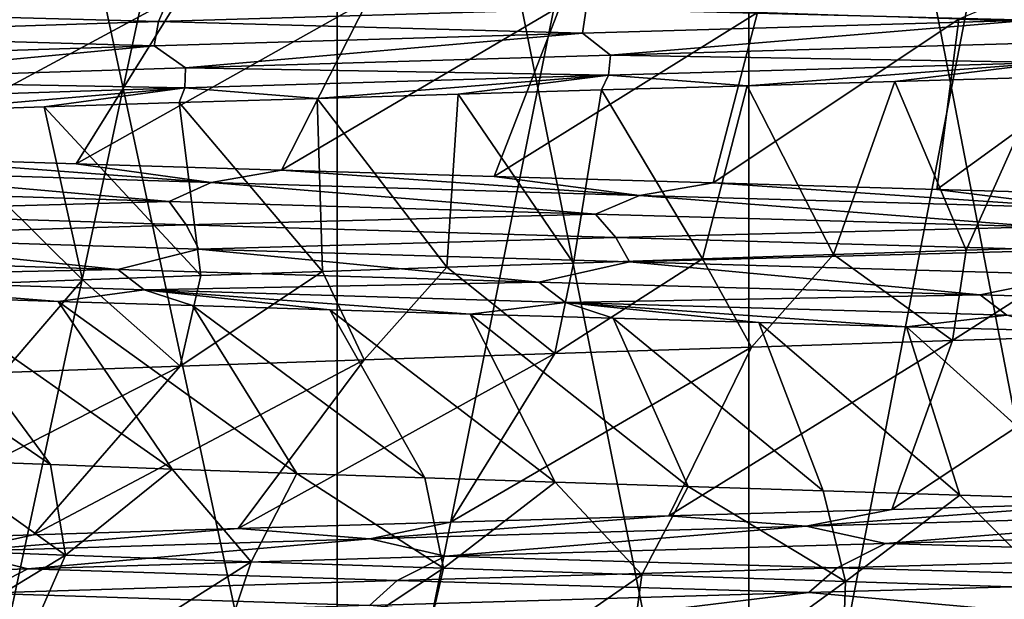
# Model space of a CAD drawing. Header units: metres. Extents: x -206 to 75, y -104 to 104.
# Tile 515 of 656: x -4.98 to -1.82, y -102.14 to -100.28. Entities that reach past the tile are written whole.
import ezdxf

# ---------------------------------------------------------------- set-up
doc = ezdxf.new("R2010")
doc.units = ezdxf.units.M
doc.layers.add('solid_01_1-CONSUMER_THERM_B_125288', color=7, linetype='CONTINUOUS')

msp = doc.modelspace()

# ---------------------------------------------------------------- linework, layer by layer
at = {"layer": 'solid_01_1-CONSUMER_THERM_B_125288'}
for points in [[(-1.320339, -97.033493, 9.5), (-1.320345, -103.966507, 9.5), (-2.639189, -103.866982, 9.5)], [(-2.639178, -97.133018, 9.5), (-1.320339, -97.033493, 9.5), (-2.639189, -103.866982, 9.5)], [(-2.639189, -97.133018, 39.5), (-1.320339, -103.966507, 39.5), (-1.320345, -97.033493, 39.5)], [(-3.959195, -97.296593, 39.5), (-2.639178, -103.866982, 39.5), (-2.639189, -97.133018, 39.5)], [(-2.639178, -97.133018, 9.5), (-2.639189, -103.866982, 9.5), (-3.959194, -103.703407, 9.5)], [(-3.95918, -97.296585, 9.5), (-2.639178, -97.133018, 9.5), (-3.959194, -103.703407, 9.5)], [(-2.639189, -97.133018, 39.5), (-2.639178, -103.866982, 39.5), (-1.320339, -103.966507, 39.5)], [(-3.95918, -97.296585, 9.5), (-3.959194, -103.703407, 9.5), (-5.284655, -103.478249, 9.5)], [(-5.28464, -97.521751, 9.5), (-3.95918, -97.296585, 9.5), (-5.284655, -103.478249, 9.5)], [(-5.284655, -97.521751, 39.5), (-3.95918, -103.703407, 39.5), (-3.959195, -97.296593, 39.5)], [(-3.959195, -97.296593, 39.5), (-3.95918, -103.703407, 39.5), (-2.639178, -103.866982, 39.5)], [(-5.284655, -97.521751, 39.5), (-5.284641, -103.478249, 39.5), (-3.95918, -103.703407, 39.5)], [(-1.324583, -100.011299, 15.294812), (-1.966131, -100.279274, 15.410208), (-1.312426, -100.299767, 15.293071)], [(-4.456041, -100.196007, 16.337053), (-5.028908, -100.175591, 16.676952), (-5.43305, -100.722382, 15.702088)], [(-4.532287, -100.287498, 33.940086), (-5.777276, -100.25399, 33.203445), (-4.500117, -100.213364, 33.928547)], [(-4.456041, -100.196007, 16.337053), (-5.43305, -100.722382, 15.702088), (-4.796184, -100.742737, 15.338955)], [(-3.859984, -100.216637, 16.038881), (-4.456041, -100.196007, 16.337053), (-4.796184, -100.742737, 15.338955)], [(-3.859984, -100.216637, 16.038881), (-4.796184, -100.742737, 15.338955), (-4.137498, -100.763092, 15.02317)], [(-3.16086, -100.246788, 34.482697), (-4.532287, -100.287498, 33.940086), (-4.500117, -100.213364, 33.928547)], [(-3.244257, -100.237541, 15.784222), (-3.859984, -100.216637, 16.038881), (-4.137498, -100.763092, 15.02317)], [(-1.737245, -100.283188, 34.825363), (-3.16086, -100.246788, 34.482697), (-1.726393, -100.206078, 34.827263)], [(-4.532287, -100.287498, 33.940086), (-5.81325, -100.328209, 33.208683), (-5.777276, -100.25399, 33.203445)], [(-3.173088, -100.323952, 34.478752), (-4.532287, -100.287498, 33.940086), (-3.16086, -100.246788, 34.482697)], [(-3.244257, -100.237541, 15.784222), (-4.137498, -100.763092, 15.02317), (-3.455431, -100.783653, 14.7541)], [(-2.611788, -100.258492, 15.574275), (-3.244257, -100.237541, 15.784222), (-3.455431, -100.783653, 14.7541)], [(-1.737245, -100.283188, 34.825363), (-3.173088, -100.323952, 34.478752), (-3.16086, -100.246788, 34.482697)], [(-2.611788, -100.258492, 15.574275), (-3.455431, -100.783653, 14.7541), (-2.753216, -100.804337, 14.533257)], [(-3.082355, -100.394966, 34.481499), (-3.173088, -100.323952, 34.478752), (-1.737245, -100.283188, 34.825363)], [(-1.659346, -100.354553, 34.813431), (-3.082355, -100.394966, 34.481499), (-1.737245, -100.283188, 34.825363)], [(-1.966131, -100.279274, 15.410208), (-2.611788, -100.258492, 15.574275), (-2.753216, -100.804337, 14.533257)], [(-1.966131, -100.279274, 15.410208), (-2.753216, -100.804337, 14.533257), (-2.036244, -100.824974, 14.362545)], [(-1.312426, -100.299767, 15.293071), (-1.966131, -100.279274, 15.410208), (-2.036244, -100.824974, 14.362545)], [(-4.545481, -100.364716, 33.933651), (-5.81325, -100.328209, 33.208683), (-4.532287, -100.287498, 33.940086)], [(-3.173088, -100.323952, 34.478752), (-4.545481, -100.364716, 33.933651), (-4.532287, -100.287498, 33.940086)], [(-1.312426, -100.299767, 15.293071), (-2.036244, -100.824974, 14.362545), (-1.308939, -100.84552, 14.243053)], [(-4.545481, -100.364716, 33.933651), (-5.826937, -100.405472, 33.199432), (-5.81325, -100.328209, 33.208683)], [(-4.444817, -100.435387, 33.954544), (-4.545481, -100.364716, 33.933651), (-3.173088, -100.323952, 34.478752)], [(-3.082355, -100.394966, 34.481499), (-4.444817, -100.435387, 33.954544), (-3.173088, -100.323952, 34.478752)], [(-5.719764, -100.4758, 33.241146), (-5.826937, -100.405472, 33.199432), (-4.545481, -100.364716, 33.933651)], [(-4.444817, -100.435387, 33.954544), (-5.719764, -100.4758, 33.241146), (-4.545481, -100.364716, 33.933651)], [(-1.669944, -100.418388, 34.76598), (-3.082355, -100.394966, 34.481499), (-1.659346, -100.354553, 34.813431)], [(-3.089096, -100.458893, 34.432163), (-4.444817, -100.435387, 33.954544), (-3.082355, -100.394966, 34.481499)], [(-1.669944, -100.418388, 34.76598), (-3.089096, -100.458893, 34.432163), (-3.082355, -100.394966, 34.481499)], [(-4.447305, -100.49939, 33.903442), (-5.719764, -100.4758, 33.241146), (-4.444817, -100.435387, 33.954544)], [(-3.089096, -100.458893, 34.432163), (-4.447305, -100.49939, 33.903442), (-4.444817, -100.435387, 33.954544)], [(-2.64447, -100.492867, 34.496479), (-3.089096, -100.458893, 34.432163), (-1.669944, -100.418388, 34.76598)], [(-2.171523, -100.479248, 34.609604), (-2.64447, -100.492867, 34.496479), (-1.669944, -100.418388, 34.76598)], [(-1.694124, -100.465591, 34.700359), (-2.171523, -100.479248, 34.609604), (-1.669944, -100.418388, 34.76598)], [(-4.447305, -100.49939, 33.903442), (-5.71761, -100.539894, 33.188541), (-5.719764, -100.4758, 33.241146)], [(-4.023087, -100.533272, 34.025837), (-4.447305, -100.49939, 33.903442), (-3.089096, -100.458893, 34.432163)], [(-3.571411, -100.519852, 34.204205), (-4.023087, -100.533272, 34.025837), (-3.089096, -100.458893, 34.432163)], [(-3.111552, -100.506401, 34.361233), (-3.571411, -100.519852, 34.204205), (-3.089096, -100.458893, 34.432163)], [(-2.64447, -100.492867, 34.496479), (-3.111552, -100.506401, 34.361233), (-3.089096, -100.458893, 34.432163)], [(-1.694124, -100.465591, 34.700359), (-1.942403, -101.020409, 33.594894), (-2.171523, -100.479248, 34.609604)], [(-1.694124, -100.465591, 34.700359), (-1.513531, -101.006737, 33.676014), (-1.942403, -101.020409, 33.594894)], [(-5.321102, -100.574013, 33.366009), (-5.71761, -100.539894, 33.188541), (-4.447305, -100.49939, 33.903442)], [(-4.898674, -100.560333, 33.606365), (-5.321102, -100.574013, 33.366009), (-4.447305, -100.49939, 33.903442)], [(-4.465703, -100.546745, 33.826473), (-4.898674, -100.560333, 33.606365), (-4.447305, -100.49939, 33.903442)], [(-4.023087, -100.533272, 34.025837), (-4.465703, -100.546745, 33.826473), (-4.447305, -100.49939, 33.903442)], [(-3.111552, -100.506401, 34.361233), (-3.201207, -101.06118, 33.231682), (-3.571411, -100.519852, 34.204205)], [(-3.111552, -100.506401, 34.361233), (-2.787437, -101.047684, 33.37244), (-3.201207, -101.06118, 33.231682)], [(-2.64447, -100.492867, 34.496479), (-2.787437, -101.047684, 33.37244), (-3.111552, -100.506401, 34.361233)], [(-2.64447, -100.492867, 34.496479), (-2.367472, -101.034088, 33.493614), (-2.787437, -101.047684, 33.37244)], [(-2.171523, -100.479248, 34.609604), (-2.367472, -101.034088, 33.493614), (-2.64447, -100.492867, 34.496479)], [(-2.171523, -100.479248, 34.609604), (-1.942403, -101.020409, 33.594894), (-2.367472, -101.034088, 33.493614)], [(-4.023087, -100.533272, 34.025837), (-4.006327, -101.088081, 32.892815), (-4.465703, -100.546745, 33.826473)], [(-3.571411, -100.519852, 34.204205), (-3.607664, -101.074615, 33.071743), (-4.023087, -100.533272, 34.025837)], [(-4.023087, -100.533272, 34.025837), (-3.607664, -101.074615, 33.071743), (-4.006327, -101.088081, 32.892815)], [(-3.571411, -100.519852, 34.204205), (-3.201207, -101.06118, 33.231682), (-3.607664, -101.074615, 33.071743)], [(-4.898674, -100.560333, 33.606365), (-4.775196, -101.115166, 32.480446), (-5.321102, -100.574013, 33.366009)], [(-4.465703, -100.546745, 33.826473), (-4.395915, -101.101601, 32.695484), (-4.898674, -100.560333, 33.606365)], [(-4.898674, -100.560333, 33.606365), (-4.395915, -101.101601, 32.695484), (-4.775196, -101.115166, 32.480446)], [(-4.465703, -100.546745, 33.826473), (-4.006327, -101.088081, 32.892815), (-4.395915, -101.101601, 32.695484)], [(-5.321102, -100.574013, 33.366009), (-4.775196, -101.115166, 32.480446), (-5.143185, -101.128777, 32.248398)], [(-4.362732, -100.803535, 15.056603), (-5.43305, -100.722382, 15.702088), (-5.647773, -100.762756, 15.765313)], [(-4.362732, -100.803535, 15.056603), (-4.796184, -100.742737, 15.338955), (-5.43305, -100.722382, 15.702088)], [(-4.362732, -100.803535, 15.056603), (-4.137498, -100.763092, 15.02317), (-4.796184, -100.742737, 15.338955)], [(-5.647773, -100.762756, 15.765313), (-5.774955, -100.822777, 15.794875), (-4.497631, -100.863411, 15.070191)], [(-4.362732, -100.803535, 15.056603), (-5.647773, -100.762756, 15.765313), (-4.497631, -100.863411, 15.070191)], [(-2.990097, -100.844307, 14.537499), (-4.137498, -100.763092, 15.02317), (-4.362732, -100.803535, 15.056603)], [(-2.990097, -100.844307, 14.537499), (-3.455431, -100.783653, 14.7541), (-4.137498, -100.763092, 15.02317)], [(-2.990097, -100.844307, 14.537499), (-2.753216, -100.804337, 14.533257), (-3.455431, -100.783653, 14.7541)], [(-5.730643, -100.898163, 15.736527), (-4.497631, -100.863411, 15.070191), (-5.774955, -100.822777, 15.794875)], [(-4.362732, -100.803535, 15.056603), (-4.497631, -100.863411, 15.070191), (-3.130723, -100.904037, 14.533474)], [(-2.990097, -100.844307, 14.537499), (-4.362732, -100.803535, 15.056603), (-3.130723, -100.904037, 14.533474)], [(-1.557867, -100.885086, 14.216002), (-2.753216, -100.804337, 14.533257), (-2.990097, -100.844307, 14.537499)], [(-1.557867, -100.885086, 14.216002), (-2.036244, -100.824974, 14.362545), (-2.753216, -100.804337, 14.533257)], [(-2.990097, -100.844307, 14.537499), (-3.130723, -100.904037, 14.533474), (-1.701784, -100.944664, 14.193245)], [(-1.557867, -100.885086, 14.216002), (-2.990097, -100.844307, 14.537499), (-1.701784, -100.944664, 14.193245)], [(-1.557867, -100.885086, 14.216002), (-1.308939, -100.84552, 14.243053), (-2.036244, -100.824974, 14.362545)], [(-5.730643, -100.898163, 15.736527), (-4.442855, -100.938873, 15.017395), (-4.497631, -100.863411, 15.070191)], [(-4.442855, -100.938873, 15.017395), (-3.130723, -100.904037, 14.533474), (-4.497631, -100.863411, 15.070191)], [(-5.695251, -100.976135, 15.713541), (-4.442855, -100.938873, 15.017395), (-5.730643, -100.898163, 15.736527)], [(-4.442855, -100.938873, 15.017395), (-3.066173, -100.979584, 14.488059), (-3.130723, -100.904037, 14.533474)], [(-3.066173, -100.979584, 14.488059), (-1.701784, -100.944664, 14.193245), (-3.130723, -100.904037, 14.533474)], [(-5.695251, -100.976135, 15.713541), (-4.402921, -101.016891, 14.998865), (-4.442855, -100.938873, 15.017395)], [(-4.402921, -101.016891, 14.998865), (-3.066173, -100.979584, 14.488059), (-4.442855, -100.938873, 15.017395)], [(-3.066173, -100.979584, 14.488059), (-1.628538, -101.020294, 14.156779), (-1.701784, -100.944664, 14.193245)], [(-5.920427, -101.041634, 15.893525), (-4.662312, -101.082054, 15.150816), (-5.695251, -100.976135, 15.713541)], [(-4.662312, -101.082054, 15.150816), (-4.402921, -101.016891, 14.998865), (-5.695251, -100.976135, 15.713541)], [(-4.402921, -101.016891, 14.998865), (-3.022254, -101.057655, 14.474826), (-3.066173, -100.979584, 14.488059)], [(-3.022254, -101.057655, 14.474826), (-1.628538, -101.020294, 14.156779), (-3.066173, -100.979584, 14.488059)], [(-1.513531, -101.006737, 33.676014), (-1.3316, -101.289001, 33.704174), (-1.986248, -101.309929, 33.585419)], [(-1.942403, -101.020409, 33.594894), (-1.513531, -101.006737, 33.676014), (-1.986248, -101.309929, 33.585419)], [(-5.837886, -101.106888, 15.891772), (-4.662312, -101.082054, 15.150816), (-5.920427, -101.041634, 15.893525)], [(-4.662312, -101.082054, 15.150816), (-3.31243, -101.122467, 14.592443), (-4.402921, -101.016891, 14.998865)], [(-3.31243, -101.122467, 14.592443), (-3.022254, -101.057655, 14.474826), (-4.402921, -101.016891, 14.998865)], [(-3.022254, -101.057655, 14.474826), (-1.581386, -101.098419, 14.14952), (-1.628538, -101.020294, 14.156779)], [(-2.787437, -101.047684, 33.37244), (-2.367472, -101.034088, 33.493614), (-2.63115, -101.330742, 33.420036)], [(-2.367472, -101.034088, 33.493614), (-1.986248, -101.309929, 33.585419), (-2.63115, -101.330742, 33.420036)], [(-2.367472, -101.034088, 33.493614), (-1.942403, -101.020409, 33.594894), (-1.986248, -101.309929, 33.585419)], [(-4.006327, -101.088081, 32.892815), (-3.607664, -101.074615, 33.071743), (-3.872629, -101.37162, 32.955338)], [(-3.607664, -101.074615, 33.071743), (-3.261321, -101.351303, 33.209408), (-3.872629, -101.37162, 32.955338)], [(-3.607664, -101.074615, 33.071743), (-3.201207, -101.06118, 33.231682), (-3.261321, -101.351303, 33.209408)], [(-3.31243, -101.122467, 14.592443), (-1.897472, -101.162888, 14.227736), (-3.022254, -101.057655, 14.474826)], [(-2.787437, -101.047684, 33.37244), (-2.63115, -101.330742, 33.420036), (-3.261321, -101.351303, 33.209408)], [(-3.201207, -101.06118, 33.231682), (-2.787437, -101.047684, 33.37244), (-3.261321, -101.351303, 33.209408)], [(-1.897472, -101.162888, 14.227736), (-1.581386, -101.098419, 14.14952), (-3.022254, -101.057655, 14.474826)], [(-5.837886, -101.106888, 15.891772), (-4.577652, -101.147392, 15.159296), (-4.662312, -101.082054, 15.150816)], [(-4.853629, -101.184036, 15.369363), (-4.577652, -101.147392, 15.159296), (-5.837886, -101.106888, 15.891772)], [(-5.274281, -101.170525, 15.60595), (-4.853629, -101.184036, 15.369363), (-5.837886, -101.106888, 15.891772)], [(-4.775196, -101.115166, 32.480446), (-4.395915, -101.101601, 32.695484), (-4.462833, -101.391907, 32.659237)], [(-4.577652, -101.147392, 15.159296), (-3.31243, -101.122467, 14.592443), (-4.662312, -101.082054, 15.150816)], [(-4.006327, -101.088081, 32.892815), (-3.872629, -101.37162, 32.955338), (-4.462833, -101.391907, 32.659237)], [(-4.395915, -101.101601, 32.695484), (-4.006327, -101.088081, 32.892815), (-4.462833, -101.391907, 32.659237)], [(-1.897472, -101.162888, 14.227736), (-0.445733, -101.2033, 14.062548), (-1.581386, -101.098419, 14.14952)], [(-5.143185, -101.128777, 32.248398), (-4.775196, -101.115166, 32.480446), (-5.030162, -101.41243, 32.322243)], [(-4.775196, -101.115166, 32.480446), (-4.462833, -101.391907, 32.659237), (-5.030162, -101.41243, 32.322243)], [(-4.577652, -101.147392, 15.159296), (-3.22689, -101.187889, 14.611796), (-3.31243, -101.122467, 14.592443)], [(-3.22689, -101.187889, 14.611796), (-1.897472, -101.162888, 14.227736), (-3.31243, -101.122467, 14.592443)], [(-5.684289, -101.157021, 15.862433), (-5.256313, -101.693138, 16.827896), (-4.87813, -101.707199, 16.582056)], [(-5.684289, -101.157021, 15.862433), (-4.87813, -101.707199, 16.582056), (-5.274281, -101.170525, 15.60595)], [(-4.853629, -101.184036, 15.369363), (-4.42273, -101.19754, 15.152858), (-4.577652, -101.147392, 15.159296)], [(-3.532336, -101.224525, 14.781515), (-3.22689, -101.187889, 14.611796), (-4.577652, -101.147392, 15.159296)], [(-3.982124, -101.211044, 14.956809), (-3.532336, -101.224525, 14.781515), (-4.577652, -101.147392, 15.159296)], [(-4.42273, -101.19754, 15.152858), (-3.982124, -101.211044, 14.956809), (-4.577652, -101.147392, 15.159296)], [(-3.22689, -101.187889, 14.611796), (-1.812518, -101.228394, 14.258232), (-1.897472, -101.162888, 14.227736)], [(-1.812518, -101.228394, 14.258232), (-0.445733, -101.2033, 14.062548), (-1.897472, -101.162888, 14.227736)], [(-5.274281, -101.170525, 15.60595), (-4.87813, -101.707199, 16.582056), (-4.48847, -101.721321, 16.354839)], [(-5.274281, -101.170525, 15.60595), (-4.48847, -101.721321, 16.354839), (-4.853629, -101.184036, 15.369363)], [(-4.853629, -101.184036, 15.369363), (-4.48847, -101.721321, 16.354839), (-4.088252, -101.735443, 16.146786)], [(-4.853629, -101.184036, 15.369363), (-4.088252, -101.735443, 16.146786), (-4.42273, -101.19754, 15.152858)], [(-4.42273, -101.19754, 15.152858), (-4.088252, -101.735443, 16.146786), (-3.67842, -101.749519, 15.958383)], [(-4.42273, -101.19754, 15.152858), (-3.67842, -101.749519, 15.958383), (-3.982124, -101.211044, 14.956809)], [(-3.532336, -101.224525, 14.781515), (-3.073866, -101.238014, 14.627158), (-3.22689, -101.187889, 14.611796)], [(-2.133918, -101.265152, 14.382639), (-1.812518, -101.228394, 14.258232), (-3.22689, -101.187889, 14.611796)], [(-2.607441, -101.251549, 14.494069), (-2.133918, -101.265152, 14.382639), (-3.22689, -101.187889, 14.611796)], [(-3.073866, -101.238014, 14.627158), (-2.607441, -101.251549, 14.494069), (-3.22689, -101.187889, 14.611796)], [(-3.982124, -101.211044, 14.956809), (-3.67842, -101.749519, 15.958383), (-3.259935, -101.763458, 15.790073)], [(-3.982124, -101.211044, 14.956809), (-3.259935, -101.763458, 15.790073), (-3.532336, -101.224525, 14.781515)], [(-3.532336, -101.224525, 14.781515), (-3.259935, -101.763458, 15.790073), (-2.83378, -101.777351, 15.642253)], [(-3.532336, -101.224525, 14.781515), (-2.83378, -101.777351, 15.642253), (-3.073866, -101.238014, 14.627158)], [(-2.133918, -101.265152, 14.382639), (-1.654973, -101.278755, 14.293283), (-1.812518, -101.228394, 14.258232)], [(-3.073866, -101.238014, 14.627158), (-2.83378, -101.777351, 15.642253), (-2.400958, -101.791237, 15.515268)], [(-3.073866, -101.238014, 14.627158), (-2.400958, -101.791237, 15.515268), (-2.607441, -101.251549, 14.494069)], [(-2.607441, -101.251549, 14.494069), (-2.400958, -101.791237, 15.515268), (-1.962489, -101.805191, 15.40942)], [(-2.607441, -101.251549, 14.494069), (-1.962489, -101.805191, 15.40942), (-2.133918, -101.265152, 14.382639)], [(-2.181311, -101.850578, 34.607483), (-1.986248, -101.309929, 33.585419), (-1.3316, -101.289001, 33.704174)], [(-1.458093, -101.829941, 34.737213), (-2.181311, -101.850578, 34.607483), (-1.3316, -101.289001, 33.704174)], [(-2.133918, -101.265152, 14.382639), (-1.962489, -101.805191, 15.40942), (-1.519402, -101.819221, 15.324957)], [(-2.133918, -101.265152, 14.382639), (-1.519402, -101.819221, 15.324957), (-1.654973, -101.278755, 14.293283)], [(-2.895407, -101.871277, 34.426292), (-2.63115, -101.330742, 33.420036), (-1.986248, -101.309929, 33.585419)], [(-2.181311, -101.850578, 34.607483), (-2.895407, -101.871277, 34.426292), (-1.986248, -101.309929, 33.585419)], [(-4.276442, -101.912422, 33.914532), (-3.872629, -101.37162, 32.955338), (-3.261321, -101.351303, 33.209408)], [(-3.595253, -101.891907, 34.194828), (-4.276442, -101.912422, 33.914532), (-3.261321, -101.351303, 33.209408)], [(-3.595253, -101.891907, 34.194828), (-3.261321, -101.351303, 33.209408), (-2.63115, -101.330742, 33.420036)], [(-2.895407, -101.871277, 34.426292), (-3.595253, -101.891907, 34.194828), (-2.63115, -101.330742, 33.420036)], [(-4.932378, -101.932747, 33.588432), (-4.462833, -101.391907, 32.659237), (-3.872629, -101.37162, 32.955338)], [(-4.276442, -101.912422, 33.914532), (-4.932378, -101.932747, 33.588432), (-3.872629, -101.37162, 32.955338)], [(-5.561221, -101.953041, 33.217899), (-5.030162, -101.41243, 32.322243), (-4.462833, -101.391907, 32.659237)], [(-4.932378, -101.932747, 33.588432), (-5.561221, -101.953041, 33.217899), (-4.462833, -101.391907, 32.659237)], [(-5.256313, -101.693138, 16.827896), (-5.398096, -101.976173, 16.926985), (-4.829644, -101.997391, 16.552387)], [(-4.87813, -101.707199, 16.582056), (-5.256313, -101.693138, 16.827896), (-4.829644, -101.997391, 16.552387)], [(-4.48847, -101.721321, 16.354839), (-4.87813, -101.707199, 16.582056), (-4.829644, -101.997391, 16.552387)], [(-4.48847, -101.721321, 16.354839), (-4.829644, -101.997391, 16.552387), (-4.235313, -102.018387, 16.220379)], [(-4.088252, -101.735443, 16.146786), (-4.48847, -101.721321, 16.354839), (-4.235313, -102.018387, 16.220379)], [(-4.088252, -101.735443, 16.146786), (-4.235313, -102.018387, 16.220379), (-3.618289, -102.039253, 15.932737)], [(-3.67842, -101.749519, 15.958383), (-4.088252, -101.735443, 16.146786), (-3.618289, -102.039253, 15.932737)], [(-3.259935, -101.763458, 15.790073), (-3.67842, -101.749519, 15.958383), (-3.618289, -102.039253, 15.932737)], [(-3.259935, -101.763458, 15.790073), (-3.618289, -102.039253, 15.932737), (-2.981881, -102.060242, 15.691006)], [(-2.83378, -101.777351, 15.642253), (-3.259935, -101.763458, 15.790073), (-2.981881, -102.060242, 15.691006)], [(-2.83378, -101.777351, 15.642253), (-2.981881, -102.060242, 15.691006), (-2.32949, -102.081558, 15.496474)], [(-2.400958, -101.791237, 15.515268), (-2.83378, -101.777351, 15.642253), (-2.32949, -102.081558, 15.496474)], [(-1.962489, -101.805191, 15.40942), (-2.400958, -101.791237, 15.515268), (-2.32949, -102.081558, 15.496474)], [(-2.455895, -101.904472, 34.607456), (-2.181311, -101.850578, 34.607483), (-1.458093, -101.829941, 34.737213)], [(-2.455895, -101.904472, 34.607456), (-1.458093, -101.829941, 34.737213), (-1.009136, -101.863701, 34.853397)], [(-1.962489, -101.805191, 15.40942), (-2.32949, -102.081558, 15.496474), (-1.664608, -102.102966, 15.350187)], [(-1.519402, -101.819221, 15.324957), (-1.962489, -101.805191, 15.40942), (-1.664608, -102.102966, 15.350187)], [(-2.455895, -101.904472, 34.607456), (-2.895407, -101.871277, 34.426292), (-2.181311, -101.850578, 34.607483)], [(-2.455895, -101.904472, 34.607456), (-1.009136, -101.863701, 34.853397), (-2.201056, -101.960365, 34.71228)], [(-1.009136, -101.863701, 34.853397), (-0.747448, -101.919731, 34.920673), (-2.201056, -101.960365, 34.71228)], [(-3.854187, -101.945251, 34.160892), (-4.276442, -101.912422, 33.914532), (-3.595253, -101.891907, 34.194828)], [(-3.854187, -101.945251, 34.160892), (-3.595253, -101.891907, 34.194828), (-2.895407, -101.871277, 34.426292)], [(-3.854187, -101.945251, 34.160892), (-2.895407, -101.871277, 34.426292), (-2.455895, -101.904472, 34.607456)], [(-5.176027, -101.986023, 33.523182), (-4.932378, -101.932747, 33.588432), (-4.276442, -101.912422, 33.914532)], [(-5.176027, -101.986023, 33.523182), (-4.276442, -101.912422, 33.914532), (-3.854187, -101.945251, 34.160892)], [(-3.854187, -101.945251, 34.160892), (-2.455895, -101.904472, 34.607456), (-3.611494, -102.000992, 34.302116)], [(-2.455895, -101.904472, 34.607456), (-2.201056, -101.960365, 34.71228), (-3.611494, -102.000992, 34.302116)], [(-0.899071, -101.997353, 34.933132), (-2.201056, -101.960365, 34.71228), (-0.747448, -101.919731, 34.920673)], [(-5.176027, -101.986023, 33.523182), (-5.561221, -101.953041, 33.217899), (-4.932378, -101.932747, 33.588432)], [(-5.176027, -101.986023, 33.523182), (-3.854187, -101.945251, 34.160892), (-4.950958, -102.041618, 33.699589)], [(-3.854187, -101.945251, 34.160892), (-3.611494, -102.000992, 34.302116), (-4.950958, -102.041618, 33.699589)], [(-5.176027, -101.986023, 33.523182), (-4.950958, -102.041618, 33.699589), (-6.191844, -102.082245, 32.914444)], [(-5.702167, -102.527763, 15.874425), (-4.829644, -101.997391, 16.552387), (-5.398096, -101.976173, 16.926985)], [(-2.355853, -102.038063, 34.702515), (-3.611494, -102.000992, 34.302116), (-2.201056, -101.960365, 34.71228)], [(-0.899071, -101.997353, 34.933132), (-2.355853, -102.038063, 34.702515), (-2.201056, -101.960365, 34.71228)], [(-5.702167, -102.527763, 15.874425), (-5.073186, -102.548431, 15.490136), (-4.829644, -101.997391, 16.552387)], [(-5.073186, -102.548431, 15.490136), (-4.235313, -102.018387, 16.220379), (-4.829644, -101.997391, 16.552387)], [(-5.073186, -102.548431, 15.490136), (-4.41881, -102.568993, 15.151525), (-4.235313, -102.018387, 16.220379)], [(-3.766273, -102.078773, 34.269802), (-4.950958, -102.041618, 33.699589), (-3.611494, -102.000992, 34.302116)], [(-4.41881, -102.568993, 15.151525), (-3.618289, -102.039253, 15.932737), (-4.235313, -102.018387, 16.220379)], [(-2.355853, -102.038063, 34.702515), (-3.766273, -102.078773, 34.269802), (-3.611494, -102.000992, 34.302116)], [(-0.990398, -102.076691, 34.924797), (-2.355853, -102.038063, 34.702515), (-0.899071, -101.997353, 34.933132)], [(-5.102293, -102.119484, 33.644497), (-6.191844, -102.082245, 32.914444), (-4.950958, -102.041618, 33.699589)], [(-3.766273, -102.078773, 34.269802), (-5.102293, -102.119484, 33.644497), (-4.950958, -102.041618, 33.699589)], [(-4.41881, -102.568993, 15.151525), (-3.745265, -102.589348, 14.861549), (-3.618289, -102.039253, 15.932737)], [(-2.44689, -102.117455, 34.680916), (-3.766273, -102.078773, 34.269802), (-2.355853, -102.038063, 34.702515)], [(-3.745265, -102.589348, 14.861549), (-2.981881, -102.060242, 15.691006), (-3.618289, -102.039253, 15.932737)], [(-0.990398, -102.076691, 34.924797), (-2.44689, -102.117455, 34.680916), (-2.355853, -102.038063, 34.702515)], [(-3.855123, -102.158218, 34.235046), (-5.102293, -102.119484, 33.644497), (-3.766273, -102.078773, 34.269802)], [(-2.44689, -102.117455, 34.680916), (-3.855123, -102.158218, 34.235046), (-3.766273, -102.078773, 34.269802)], [(-3.745265, -102.589348, 14.861549), (-3.055963, -102.609604, 14.621204), (-2.981881, -102.060242, 15.691006)], [(-3.055963, -102.609604, 14.621204), (-2.32949, -102.081558, 15.496474), (-2.981881, -102.060242, 15.691006)], [(-3.055963, -102.609604, 14.621204), (-2.349124, -102.630058, 14.429955), (-2.32949, -102.081558, 15.496474)], [(-1.818662, -102.173302, 34.787373), (-2.44689, -102.117455, 34.680916), (-0.990398, -102.076691, 34.924797)], [(-2.349124, -102.630058, 14.429955), (-1.664608, -102.102966, 15.350187), (-2.32949, -102.081558, 15.496474)], [(-2.349124, -102.630058, 14.429955), (-1.627125, -102.650742, 14.288741), (-1.664608, -102.102966, 15.350187)], [(-3.855123, -102.158218, 34.235046), (-5.186955, -102.198975, 33.596722), (-5.102293, -102.119484, 33.644497)], [(-3.235961, -102.213722, 34.432175), (-3.855123, -102.158218, 34.235046), (-2.44689, -102.117455, 34.680916)], [(-1.818662, -102.173302, 34.787373), (-3.235961, -102.213722, 34.432175), (-2.44689, -102.117455, 34.680916)]]:
    msp.add_3dface(points, dxfattribs=at)

doc.saveas('drawing.dxf')
